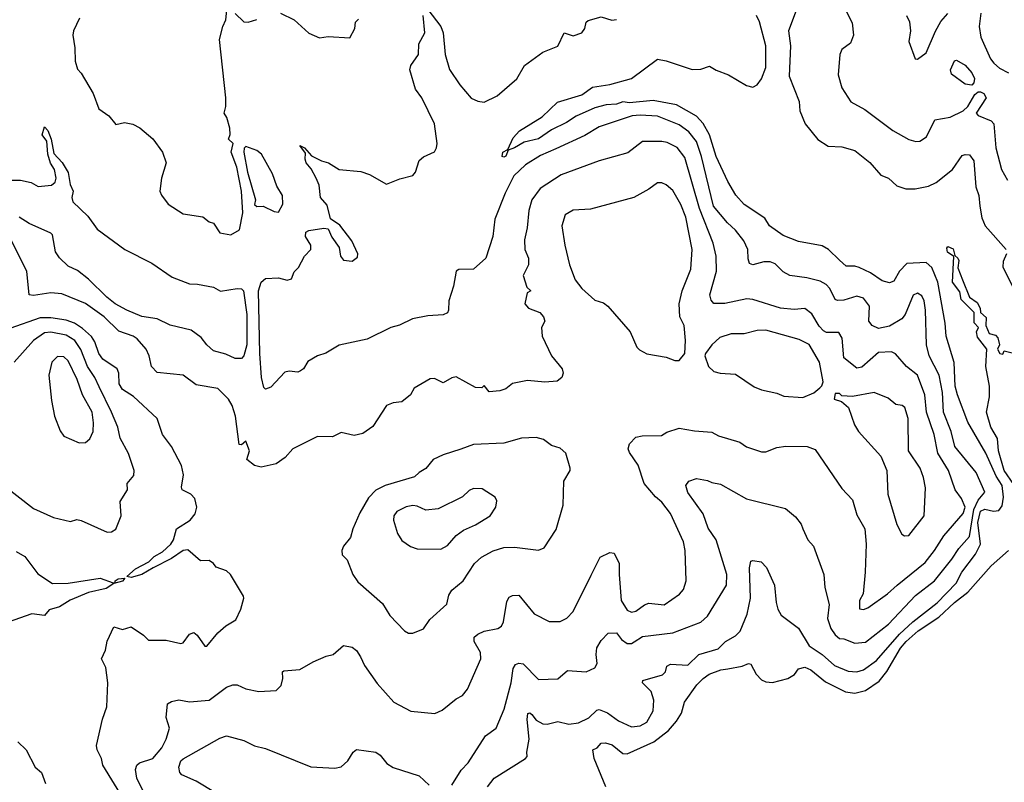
# Model space of a CAD drawing. Extents: x 1268547 to 1425625, y 515768 to 616754.
# Tile 322 of 507: x 1350531 to 1355075, y 570405 to 573926. Entities that reach past the tile are written whole.
import ezdxf

# ---------------------------------------------------------------- set-up
doc = ezdxf.new("R2010")
doc.units = 0

msp = doc.modelspace()

# ---------------------------------------------------------------- linework, layer by layer
at = {"layer": '0CON10XD'}
for points in [[(1350807.1, 573932.9), (1350780, 573875), (1350776.5, 573855), (1350786.3, 573796.3), (1350786.9, 573735), (1350798, 573698), (1350815, 573680), (1350870, 573585), (1350896, 573515), (1350942.9, 573482.9), (1350975, 573442.5), (1351015, 573451.2), (1351053.9, 573443.9), (1351085, 573426.7), (1351145, 573376.7), (1351190, 573315), (1351206.7, 573265), (1351186, 573195), (1351178, 573135), (1351185, 573116.7), (1351216.7, 573075), (1351285, 573030), (1351376.1, 573016.1), (1351405, 572993.3), (1351425, 572987.5), (1351455, 572942.5), (1351505, 572933.3), (1351545, 572956.2), (1351561.2, 573035), (1351554.8, 573134.8), (1351532.9, 573245), (1351507.1, 573315), (1351516, 573355), (1351494.3, 573375), (1351503.1, 573396.9), (1351500.9, 573425), (1351486.9, 573475), (1351474.5, 573495), (1351482.5, 573525), (1351483.2, 573565), (1351453.5, 573835), (1351468.6, 573895), (1351482.2, 573925), (1351489.3, 573985)], [(1351526.4, 573955), (1351565, 573916.9), (1351585, 573914.4), (1351625, 573926.5)], [(1351735, 573956.7), (1351797.5, 573925), (1351865, 573864.2), (1351915, 573842), (1351955, 573848.1), (1352055, 573841.8), (1352078.2, 573885), (1352081.4, 573915), (1352095, 573928.8)], [(1352415, 573973.8), (1352475, 573894.4), (1352485.9, 573865), (1352495.5, 573765), (1352515.5, 573695.5), (1352562.5, 573625), (1352614.1, 573564.1), (1352645, 573549.5), (1352674.3, 573545.7), (1352735, 573574.4), (1352825, 573652.9), (1352860.6, 573715), (1352945, 573776.9), (1353015, 573804.2), (1353044.5, 573865.5), (1353085, 573851.8), (1353125.7, 573865), (1353140, 573885), (1353145.7, 573914.3), (1353155, 573922), (1353215, 573940), (1353264.2, 573924.2), (1353285, 573927.5)], [(1354115, 573968.8), (1354079.6, 573875), (1354089.1, 573805), (1354082.5, 573665), (1354128.4, 573548.4), (1354132.2, 573505), (1354156.5, 573445), (1354215, 573372.5), (1354262, 573342), (1354325, 573339.2), (1354385, 573321.9), (1354455, 573266.7), (1354505, 573208.1), (1354540, 573195), (1354578.9, 573158.9), (1354620, 573145), (1354664.5, 573145.5), (1354725, 573157.8), (1354761.2, 573175), (1354835.9, 573234.1), (1354881.4, 573298.6), (1354895, 573304.4), (1354915, 573302.5), (1354934.4, 573275), (1354943.1, 573155), (1354957.1, 573115), (1354961.8, 573065), (1354971.1, 573011.1), (1354987.1, 572975), (1355083.1, 572865)], [(1354340.6, 573975), (1354372.4, 573912.4), (1354380, 573855), (1354365, 573818), (1354325, 573788), (1354315.6, 573765), (1354307.9, 573672.1), (1354325, 573612), (1354366.5, 573546.5), (1354431.3, 573511.3), (1354560, 573415), (1354635, 573373.3), (1354666.8, 573363.2), (1354685.4, 573364.6), (1354715.7, 573385), (1354755, 573464.4), (1354825, 573475.5), (1354885.6, 573505), (1354906.7, 573525), (1354938.9, 573581.1), (1354955, 573593.1), (1354965, 573593.1), (1354981.2, 573585), (1354992, 573565), (1354945.8, 573495), (1354954.6, 573484.6), (1355015, 573460), (1355027.1, 573445), (1355036.7, 573335), (1355062.7, 573235), (1355090.3, 573185)], [(1354624.3, 573945), (1354637, 573917), (1354642.9, 573875), (1354634, 573825), (1354663.3, 573745), (1354675, 573743.8), (1354715, 573772.5), (1354757.2, 573872.8), (1354782.6, 573917.4), (1354815, 573954.5)], [(1354966.5, 573956.5), (1354959.4, 573895), (1354966.4, 573845), (1355012.2, 573745), (1355026.9, 573725), (1355052.3, 573702.3), (1355095, 573681.4)], [(1352525, 570392.5), (1352568.7, 570461.3), (1352601.5, 570495), (1352680.7, 570619.3), (1352730, 570655), (1352767.3, 570742.7), (1352799.7, 570865), (1352808.7, 570931.3), (1352820, 570950), (1352835, 570955.5), (1352855, 570953.1), (1352925, 570879.4), (1353015, 570882.5), (1353058.7, 570921.3), (1353145, 570915.8), (1353185, 570933.8), (1353196.4, 570953.6), (1353191.1, 570995), (1353194.3, 571025.7), (1353215, 571060), (1353246.4, 571093.6), (1353285, 571095.8), (1353308.1, 571065), (1353335, 571045.6), (1353355, 571046.5), (1353366.3, 571053.7), (1353405, 571078), (1353545, 571096.2), (1353675, 571144.5), (1353705, 571172.5), (1353792.7, 571315), (1353794.5, 571365), (1353744.7, 571524.7), (1353709.2, 571579.2), (1353685, 571644.5), (1353615, 571743.8), (1353606, 571775), (1353618.8, 571795), (1353655, 571807.3), (1353705, 571798.8), (1353725, 571788.8), (1353765, 571781.9), (1353885, 571714.5), (1354065, 571670), (1354111.1, 571631.1), (1354137, 571597), (1354145.5, 571575.5), (1354168.6, 571525), (1354195.4, 571495.4), (1354241.9, 571365), (1354247.1, 571305), (1354266.5, 571226.5), (1354258.5, 571161.5), (1354275, 571115.7), (1354295, 571085.7), (1354315, 571069.2), (1354335, 571068.5), (1354385, 571047.1), (1354435, 571051.7), (1354541.2, 571135), (1354665, 571268.5), (1354753.3, 571335), (1354833.1, 571435), (1354865.3, 571485), (1354915, 571539.7), (1354934.6, 571665.4), (1354955, 571707.8), (1354986.1, 571745), (1354945.5, 571835.5), (1354847.6, 571955), (1354830.3, 572025), (1354794.8, 572115), (1354789.3, 572205), (1354774.2, 572285), (1354728.9, 572375), (1354715.7, 572425), (1354711.1, 572585), (1354705, 572628.8), (1354695, 572651.4), (1354675, 572664.3), (1354655, 572654.2), (1354617.3, 572565), (1354601.8, 572545), (1354545, 572511.4), (1354495, 572500), (1354465.7, 572514.3), (1354450, 572535), (1354453.8, 572603.8), (1354425, 572640), (1354395, 572649.1), (1354335, 572631.3), (1354305, 572629.5), (1354294.4, 572635), (1354269.6, 572685), (1354253.2, 572703.2), (1354225, 572718.5), (1354164.1, 572734.1), (1354085, 572745.5), (1354055, 572762.2), (1354018.3, 572798.3), (1353995, 572808.9), (1353965, 572808.1), (1353915, 572794.1), (1353899.9, 572799.9), (1353892.6, 572822.6), (1353891.1, 572865), (1353873.1, 572905), (1353835.4, 572955), (1353797.8, 572987.8), (1353733.5, 573065), (1353677.4, 573295), (1353654, 573364), (1353619.2, 573409.2), (1353575, 573440.5), (1353475, 573480.3), (1353395, 573485.7), (1353358, 573482), (1353205, 573431.8), (1353138.6, 573391.4), (1353005, 573329.5), (1352935, 573298.8), (1352865, 573255.7), (1352811.1, 573205), (1352771.1, 573125), (1352724.2, 573005), (1352714.1, 572925), (1352682.9, 572825), (1352625, 572774.6), (1352557.5, 572772.5), (1352545, 572765.6), (1352533.5, 572696.5), (1352511.4, 572628.6), (1352510.8, 572585), (1352505, 572572.2), (1352485, 572562.9), (1352415, 572558.9), (1352343.3, 572545), (1352283.7, 572516.3), (1352244.7, 572505.3), (1352135, 572450.8), (1352005, 572423.3), (1351943.6, 572386.4), (1351906.1, 572373.9), (1351861.2, 572348.8), (1351841.2, 572315), (1351826.7, 572305), (1351815, 572299.2), (1351775, 572303.1), (1351755, 572298.6), (1351690.5, 572229.5), (1351665, 572220), (1351658.6, 572228.6), (1351647.1, 572275), (1351639.5, 572385), (1351634, 572675), (1351645, 572714), (1351665, 572732), (1351725, 572733.8), (1351765, 572724.2), (1351785, 572730), (1351797.9, 572762.1), (1351818, 572782), (1351845, 572834), (1351875.5, 572864.5), (1351875.6, 572885.6), (1351850, 572925), (1351852.5, 572945), (1351865, 572953.3), (1351935, 572963.8), (1351955, 572960), (1351971.7, 572921.7), (1352006.2, 572875), (1352011.2, 572835), (1352025, 572816.7), (1352065, 572812), (1352089.5, 572830.5), (1352091.2, 572845), (1352063.8, 572905), (1352008.3, 572978.3), (1351965, 573007.5), (1351949.5, 573069.5), (1351919.2, 573105), (1351912.7, 573162.7), (1351900, 573195), (1351877, 573237), (1351853.3, 573265), (1351848, 573282), (1351850, 573310), (1351824.3, 573345.7), (1351846.2, 573335), (1351877.7, 573297.7), (1351924.1, 573274.1), (1351956.7, 573265), (1352005, 573233.8), (1352105, 573225.8), (1352145, 573210.8), (1352223.3, 573166.7), (1352285, 573191.2), (1352345, 573206.7), (1352357.3, 573222.7), (1352375, 573275.6), (1352395, 573293.3), (1352445, 573316), (1352455.5, 573334.5), (1352458.1, 573355), (1352445.4, 573445), (1352386.7, 573565), (1352358.2, 573605), (1352331.1, 573695), (1352335.7, 573715), (1352371.9, 573765), (1352373.5, 573815), (1352400.9, 573865), (1352393.9, 573945)], [(1354022.5, 571235), (1354029.6, 571205), (1354045, 571177.5), (1354125, 571116.7), (1354175, 571035.4), (1354235.2, 570995.2), (1354291.2, 570945), (1354355, 570918.8), (1354395, 570915.9), (1354425, 570924.2), (1354485, 570968.1), (1354591, 571089), (1354653.3, 571146.7), (1354765, 571233.8), (1354853.5, 571325), (1354878.9, 571375), (1354941.9, 571458.1), (1354965.2, 571505), (1354952.3, 571605), (1354965, 571657.3), (1354985, 571666.5), (1355025, 571656.5), (1355049.3, 571660.7), (1355065, 571682.2), (1355071.9, 571721.9), (1355066, 571775), (1355038.2, 571818.2), (1354990, 571925), (1354907.3, 572067.3), (1354858.5, 572195), (1354848.8, 572235), (1354843.3, 572343.3), (1354806.8, 572465), (1354802.2, 572525), (1354768, 572715), (1354741.4, 572781.4), (1354715, 572804.7), (1354625, 572800.6), (1354590.8, 572765), (1354565, 572718.5), (1354545, 572711.1), (1354511.1, 572721.1), (1354458.2, 572758.2), (1354405, 572781.8), (1354385, 572788.2), (1354345, 572787.9), (1354315, 572816.6), (1354264.2, 572865), (1354235, 572881.7), (1354125, 572901.6), (1354055, 572930), (1353991.9, 572975), (1353970.5, 573010.5), (1353875, 573072.9), (1353836.6, 573116.6), (1353798.6, 573178.6), (1353744.9, 573295), (1353714.5, 573394.4), (1353685, 573446.6), (1353655, 573480.7), (1353562.8, 573532.8), (1353455, 573553.4), (1353345, 573543), (1353315, 573547.5), (1353285, 573535.5), (1353237.5, 573532.5), (1353185, 573519.8), (1353099.8, 573480.2), (1353055, 573452.1), (1352985, 573418.2), (1352925, 573375.8), (1352859.8, 573360.2), (1352815, 573334), (1352785.7, 573324.3), (1352775, 573295.8), (1352765, 573291.1), (1352758, 573295), (1352760.6, 573315), (1352783.3, 573326.7), (1352808.8, 573381.2), (1352837.3, 573412.7), (1352942.2, 573477.8), (1353012.5, 573545), (1353125, 573578.6), (1353174.6, 573615.4), (1353255, 573627.7), (1353355, 573654.5), (1353475, 573744.3), (1353515, 573736.5), (1353635, 573695.5), (1353675, 573698.5), (1353715, 573711.5), (1353745, 573692.7), (1353802.1, 573672.1), (1353885, 573621.8), (1353915, 573614.8), (1353935, 573624.7), (1353955, 573653.1), (1353975.2, 573705), (1353975.2, 573805), (1353945.6, 573915.6), (1353932.1, 573945)], [(1354925, 573624.5), (1354895, 573628.1), (1354830.9, 573675), (1354827.5, 573695), (1354845, 573736.2), (1354855, 573738.8), (1354895, 573716.7), (1354925, 573680.6), (1354937.7, 573655), (1354934.7, 573635.3), (1354925, 573624.5)], [(1350450, 573185), (1350535, 573186), (1350583.9, 573173.9), (1350616.4, 573156.4), (1350678.3, 573161.7), (1350695, 573176.2), (1350698.9, 573195), (1350692.5, 573235), (1350673.2, 573263.2), (1350660.6, 573305), (1350655.8, 573365), (1350635.5, 573395), (1350645, 573431.2), (1350661.5, 573415), (1350676.7, 573375), (1350688.1, 573308.1), (1350727.3, 573267.3), (1350755, 573220), (1350764, 573166), (1350777.7, 573135), (1350771.9, 573105), (1350777.1, 573085), (1350845, 573018.6), (1350889.5, 572959.5), (1351015.8, 572865), (1351141.5, 572801.5), (1351235, 572738.2), (1351315, 572706.1), (1351352.5, 572705), (1351425, 572691.9), (1351457.9, 572672.1), (1351535, 572685.5), (1351555, 572683.1), (1351564.6, 572674.6), (1351579.6, 572565), (1351579.3, 572425), (1351566.4, 572373.6), (1351555, 572361.4)], [(1351100.5, 570365), (1351072.2, 570425), (1351066.4, 570465), (1351071.1, 570485), (1351084.1, 570495.9), (1351145.3, 570515), (1351187.6, 570565), (1351207.3, 570605), (1351222.5, 570655), (1351207.3, 570705), (1351213, 570767), (1351231.3, 570778.7), (1351265, 570785.6), (1351315, 570776.9), (1351405, 570784.5), (1351485.9, 570844.1), (1351515.5, 570855.5), (1351535, 570855.5), (1351575, 570836.9), (1351635, 570824.2), (1351715, 570830), (1351737.7, 570852.3), (1351745.7, 570884.3), (1351744.2, 570915), (1351750, 570920), (1351824.3, 570925.7), (1351885, 570962), (1351945, 570988), (1351977.5, 570995), (1352025, 571037.5), (1352065, 571028.8), (1352085, 571013.8), (1352104.2, 570985), (1352122.9, 570945), (1352181.7, 570861.7), (1352258, 570775), (1352335.8, 570734.2), (1352446.4, 570723.6), (1352481.1, 570738.9), (1352545, 570791.4), (1352574.5, 570805.5), (1352597.8, 570835), (1352659.6, 570975), (1352657.9, 571005), (1352628.1, 571055), (1352628.6, 571075), (1352645, 571090), (1352675, 571103.3), (1352737.5, 571115), (1352755, 571126.7), (1352763.5, 571146.5), (1352779.2, 571240.8), (1352789.8, 571260.2), (1352805, 571268.1), (1352835, 571269.2), (1352905, 571183.1), (1352975, 571148.1), (1353025, 571148.1), (1353056.3, 571163.7), (1353085, 571194), (1353168.9, 571361.1), (1353210, 571445), (1353255, 571465.7), (1353275, 571464), (1353298.4, 571415), (1353297.1, 571365), (1353307.6, 571245), (1353335, 571200.8), (1353355, 571190.8), (1353375, 571195.3), (1353414.8, 571225.2), (1353435, 571232), (1353505, 571224.4), (1353576.7, 571273.3), (1353595.4, 571295), (1353606.7, 571335), (1353602.8, 571475), (1353594.1, 571515), (1353535, 571647.1), (1353495, 571699.2), (1353465, 571722.9), (1353412.5, 571785), (1353385, 571870), (1353345, 571928), (1353339.4, 571945), (1353345, 571968), (1353375, 571998.6), (1353404.5, 572005.5), (1353493, 572007), (1353517.7, 572022.3), (1353575, 572040), (1353645, 572027.8), (1353725, 572022.5), (1353755.6, 572005.6), (1353855, 571975.6), (1353885, 571954.4), (1353955, 571930.5), (1353975, 571930.9), (1354025, 571950.4), (1354067.6, 571957.6), (1354165.6, 571955.6), (1354202.1, 571942.1), (1354325, 571762), (1354375, 571710), (1354395, 571640), (1354431.1, 571575), (1354438.2, 571505), (1354433.1, 571375), (1354424.3, 571275.7), (1354407.5, 571245), (1354406.7, 571206.7), (1354425, 571202.9), (1354445, 571210.6), (1354536.7, 571275), (1354580.4, 571315), (1354709.6, 571420.4), (1354753.1, 571475), (1354796.2, 571543.9), (1354885, 571646.9), (1354894.5, 571675), (1354878.2, 571715), (1354847.7, 571755), (1354817.1, 571845), (1354767.8, 571925), (1354751.1, 572011.1), (1354715.5, 572115), (1354708.3, 572195), (1354675, 572284.5), (1354623.6, 572325), (1354573.1, 572383.1), (1354555, 572392.2), (1354495, 572389.6), (1354418, 572322), (1354395, 572317.8), (1354334.1, 572365), (1354326.6, 572456.6), (1354311.4, 572481.4), (1354255, 572482.8), (1354240.1, 572490.1), (1354221, 572511), (1354187.5, 572567.5), (1354155, 572593.4), (1354105, 572588.9), (1354042.5, 572595), (1353914.6, 572634.6), (1353887.4, 572637.4), (1353785, 572615.3), (1353735, 572615.6), (1353721.9, 572631.9), (1353716.1, 572656.1), (1353747.5, 572765), (1353746.2, 572835), (1353731.6, 572895), (1353668.7, 573055), (1353600.3, 573290.3), (1353565, 573335.4), (1353519.1, 573359.1), (1353495, 573364.1), (1353405, 573363.6), (1353338, 573312), (1353205.3, 573274.7), (1353029.5, 573210.5), (1352932.7, 573147.3), (1352894.6, 573095), (1352880.4, 573045), (1352872.7, 572965), (1352860.2, 572909.8), (1352862.9, 572865), (1352878.9, 572825), (1352880, 572795), (1352854, 572745), (1352872, 572692), (1352890, 572675), (1352872.5, 572665), (1352862.5, 572615), (1352878.8, 572595), (1352931.2, 572575), (1352948, 572555), (1352954, 572535), (1352940, 572505), (1352942, 572465), (1352984.8, 572374.8), (1353034, 572315), (1353040, 572295), (1353033.3, 572275), (1353012.3, 572257.7), (1352955, 572252.5), (1352875, 572260), (1352805, 572247.1), (1352775, 572222.5), (1352747.7, 572212.3), (1352698.3, 572208.3), (1352675, 572237.5), (1352663.3, 572226.7), (1352635, 572227.5), (1352545, 572277.8), (1352525, 572272.9), (1352485, 572249.2), (1352445, 572269.4), (1352425, 572268.1), (1352351.2, 572225), (1352335.4, 572194.6), (1352295, 572162.5), (1352255, 572156.9), (1352224, 572145), (1352161.3, 572048.7), (1352115, 572016.2), (1352075, 572005.8), (1352015, 572020), (1351975, 572000.8), (1351905, 572002.5), (1351792.5, 571945), (1351755.8, 571905), (1351715, 571875.5), (1351645, 571859.6), (1351615, 571867.5), (1351579.2, 571895), (1351591.2, 571935), (1351575, 571980), (1351555, 571964), (1351544.4, 571965), (1351526.7, 572095), (1351512.2, 572145), (1351494.6, 572174.6), (1351445, 572223.1), (1351345, 572240), (1351285, 572285.7), (1351165, 572297.8), (1351139.1, 572325), (1351128.2, 572375), (1351114.7, 572404.7), (1351072.8, 572452.8), (1351055, 572465.6), (1350988.1, 572488.1), (1350920.8, 572555), (1350835, 572615.8), (1350725, 572661.3), (1350675, 572665.9), (1350595, 572653.3), (1350575.6, 572655.6), (1350564.6, 572765), (1350480.6, 572930.6)], [(1351725, 573037.5), (1351745.4, 573074.6), (1351744.4, 573115), (1351718.1, 573158.1), (1351698.2, 573215), (1351647.1, 573305), (1351625, 573322.9), (1351575, 573341.2), (1351567.5, 573332.5), (1351565.7, 573314.3), (1351581.8, 573221.8), (1351618.9, 573095), (1351615, 573072.5), (1351625, 573063.6), (1351655, 573065.7), (1351705, 573040), (1351725, 573037.5)], [(1353575, 572352.5), (1353601.2, 572385), (1353604.2, 572445), (1353598, 572515), (1353577.5, 572555), (1353574, 572615), (1353587.8, 572675), (1353628.6, 572775), (1353634.2, 572865), (1353605.3, 573015), (1353582.6, 573072.6), (1353545, 573137.1), (1353515, 573164.4), (1353495, 573173.3), (1353475, 573172.5), (1353435, 573143.1), (1353365, 573105.6), (1353165, 573051.9), (1353085, 573047.5), (1353048.6, 573025), (1353033.6, 572975), (1353047.5, 572885), (1353068.5, 572795), (1353094.6, 572725), (1353124.8, 572684.8), (1353185, 572631.2), (1353225, 572618.6), (1353245, 572603.8), (1353349.2, 572485), (1353380, 572415), (1353391.7, 572401.7), (1353425, 572383.3), (1353515, 572368.8), (1353555, 572352.5), (1353575, 572352.5)], [(1351555, 572361.4), (1351525, 572361.4), (1351482, 572382), (1351425, 572397.5), (1351395, 572424.5), (1351369.3, 572459.3), (1351322.1, 572492.1), (1351225, 572516.1), (1351165.5, 572545.5), (1351095, 572556.6), (1351025.5, 572585), (1350971.5, 572615), (1350932.8, 572645), (1350848.9, 572728.9), (1350797.9, 572767.9), (1350755, 572788.8), (1350715, 572826.7), (1350696.7, 572855), (1350682.3, 572932.3), (1350675, 572941.2), (1350575, 572985.5), (1350528.1, 573015)], [(1355119.8, 571779.8), (1355075, 571844.4), (1355047.9, 571935), (1355043.3, 571993.3), (1355013.8, 572045), (1354993.3, 572115), (1355007.5, 572185), (1355006.7, 572235), (1354990, 572325), (1354994.5, 572405), (1354950.8, 572460.8), (1354947.2, 572485), (1354956.5, 572505), (1354936.6, 572526.6), (1354935.7, 572575), (1354876.8, 572635), (1354869.6, 572669.6), (1354836.3, 572715), (1354842.6, 572832.6), (1354813.2, 572853.2), (1354809.3, 572870.7), (1354815, 572878.5), (1354838.6, 572868.6), (1354847.6, 572837.6), (1354861.2, 572825), (1354865.3, 572815), (1354860.5, 572780.5), (1354882.2, 572725), (1354915, 572645.8), (1354950.2, 572620.2), (1354963.3, 572595), (1354965.7, 572575), (1354990.8, 572550.8), (1354990, 572515), (1355005, 572477.5), (1355035, 572470), (1355045, 572456.7), (1355053.3, 572425), (1355044.4, 572405), (1355054.5, 572385), (1355068.3, 572381.7), (1355075, 572397.5), (1355155, 572377.8)], [(1355085.7, 572845), (1355069.8, 572810.2), (1355069.1, 572785), (1355115, 572690.8)], [(1351035, 570288.4), (1350915.5, 570485), (1350909.1, 570515), (1350888.5, 570555), (1350886.2, 570575), (1350912.8, 570697.2), (1350933.4, 570753.4), (1350937.8, 570865), (1350928.1, 570935), (1350909.5, 570975), (1350927.8, 571015), (1350935, 571057.5), (1350965, 571123.3), (1351005, 571111.2), (1351045, 571123.8), (1351103.3, 571085), (1351125, 571061.2), (1351207.7, 571062.3), (1351275, 571045.8), (1351285, 571048.8), (1351315, 571090), (1351335, 571096.4), (1351350, 571085), (1351385, 571034.3), (1351395, 571034), (1351445.8, 571095), (1351482.7, 571127.3), (1351528, 571155), (1351552, 571205), (1351566.2, 571255), (1351564, 571265), (1351504, 571365), (1351485, 571382), (1351438.6, 571398.6), (1351425, 571416.2), (1351405, 571428.8), (1351365, 571427.5), (1351307.9, 571477.9), (1351285, 571476.2), (1351231.6, 571438.4), (1351146.9, 571395), (1351095, 571364.8), (1351045, 571351.7), (1351026, 571355), (1351065, 571390.2), (1351126.9, 571423.1), (1351152.2, 571447.8), (1351190.8, 571469.2), (1351229, 571505), (1351241, 571525), (1351254.6, 571575.4), (1351317.3, 571615), (1351340.5, 571645), (1351348.5, 571675), (1351340, 571715), (1351320.6, 571735), (1351281.4, 571755), (1351278.3, 571768.3), (1351286.9, 571825), (1351277.4, 571867.4), (1351231.4, 571955), (1351190.4, 572010.4), (1351165.3, 572085.3), (1351056.2, 572186.2), (1351005, 572219.1), (1350990.7, 572245), (1350988.2, 572295), (1350981.1, 572315), (1350915, 572358.2), (1350895.8, 572385), (1350878.4, 572438.4), (1350863, 572463), (1350821.1, 572501.1), (1350784.6, 572524.6), (1350745, 572538.4), (1350675, 572550.2), (1350625, 572550.2), (1350485, 572500.9)], [(1350455, 571778), (1350595, 571670), (1350687.4, 571627.4), (1350765, 571610), (1350795, 571618), (1350815, 571614.3), (1350935, 571560), (1350955, 571561.4), (1350975.4, 571574.6), (1350999.4, 571635), (1350995, 571702.5), (1351028, 571755), (1351026.7, 571785), (1351057.6, 571822.4), (1351059.5, 571845), (1351033.4, 571923.4), (1350994.8, 571994.8), (1350983.4, 572045), (1350954.8, 572114.8), (1350898.5, 572231.5), (1350878.5, 572275), (1350844.5, 572325), (1350813.4, 572403.4), (1350785, 572445.2), (1350745, 572469.7), (1350675, 572483.5), (1350645, 572480.4), (1350594.2, 572445), (1350505.4, 572345)], [(1354145, 572182), (1354195.8, 572204.2), (1354224, 572226), (1354233.8, 572236.2), (1354238.8, 572255), (1354223.1, 572345), (1354175, 572426), (1354129.1, 572449.1), (1353975, 572493.1), (1353935, 572491.3), (1353875, 572475.4), (1353814.6, 572475.4), (1353761.7, 572458.3), (1353724.7, 572425.3), (1353696.2, 572385), (1353692.5, 572375), (1353709.4, 572325), (1353735, 572301.8), (1353763.9, 572293.9), (1353835, 572289.1), (1353921.4, 572231.4), (1353955, 572217.8), (1354025, 572202), (1354057.9, 572187.9), (1354145, 572182)], [(1350805, 571972.2), (1350835, 571974.3), (1350855, 571990.8), (1350869.6, 572025), (1350872.2, 572065), (1350865.8, 572115), (1350821.8, 572195), (1350796.8, 572265), (1350755, 572351.1), (1350735, 572369.5), (1350705, 572370.5), (1350680, 572345), (1350665.6, 572285), (1350677.6, 572167.6), (1350692, 572095), (1350718.3, 572028.3), (1350735, 572004.2), (1350805, 571972.2)], [(1354615, 571543.3), (1354635, 571544.4), (1354706.1, 571635), (1354711.3, 571765), (1354702.8, 571812.8), (1354686.2, 571855), (1354633.2, 571935), (1354630.8, 572085), (1354615.7, 572135.7), (1354604.3, 572144.3), (1354575, 572149.4), (1354539.5, 572179.5), (1354475, 572204.4), (1354375, 572186.2), (1354325, 572190), (1354315, 572200), (1354295, 572200), (1354290, 572175), (1354323.6, 572163.6), (1354355.8, 572135.8), (1354384.4, 572055), (1354402.9, 572025), (1354505, 571910.8), (1354532.5, 571845), (1354537.3, 571735), (1354578.8, 571595), (1354601.7, 571551.7), (1354615, 571543.3)], [(1352345, 571093.8), (1352395, 571113.3), (1352423.4, 571156.6), (1352501.9, 571228.1), (1352511.3, 571268.7), (1352525, 571292), (1352577.5, 571335), (1352629.5, 571415), (1352663.1, 571445), (1352716.4, 571473.6), (1352765, 571489.5), (1352815, 571491.3), (1352925, 571477.5), (1352952.4, 571487.6), (1353007.8, 571572.2), (1353038.6, 571685), (1353042.9, 571795), (1353071.2, 571845), (1353071.2, 571855), (1353052, 571925), (1353025, 571948.8), (1352985, 571960), (1352948.3, 571988.3), (1352915, 571996.9), (1352846.5, 571993.5), (1352765, 571970.8), (1352625, 571964.5), (1352566.9, 571943.1), (1352485, 571917.3), (1352438.8, 571895), (1352405.7, 571854.3), (1352375, 571836.2), (1352353.8, 571815), (1352218, 571775), (1352175, 571753.5), (1352141.5, 571718.5), (1352101.2, 571648.8), (1352068, 571575), (1352057.5, 571535), (1352025.7, 571495), (1352018.1, 571475), (1352020, 571455), (1352042.1, 571432.1), (1352068.6, 571365), (1352091.2, 571331.2), (1352205, 571231.2), (1352240, 571175), (1352306.7, 571105), (1352325, 571094), (1352345, 571093.8)], [(1352475, 571481.5), (1352505, 571498.1), (1352545.9, 571544.1), (1352579.8, 571570.2), (1352635, 571594.4), (1352702.5, 571635), (1352728.8, 571675), (1352733.3, 571705), (1352725, 571722.5), (1352665, 571760), (1352625, 571761.4), (1352605, 571752), (1352575, 571722.9), (1352462.7, 571667.3), (1352405, 571661.1), (1352365, 571680.9), (1352345, 571682.9), (1352315, 571676.9), (1352271.9, 571655), (1352258.1, 571635), (1352256.9, 571615), (1352274.5, 571554.5), (1352295, 571522), (1352334.3, 571494.3), (1352365, 571483.1), (1352475, 571481.5)], [(1350515, 571471.5), (1350555, 571448.5), (1350615, 571368.5), (1350682.7, 571322.7), (1350755, 571324.8), (1350902.2, 571347.8), (1350963.3, 571326.7), (1350972.5, 571327.5), (1350972.2, 571335), (1350985.6, 571345), (1351017.1, 571347.1), (1351005, 571334.1), (1350966.4, 571323.6), (1350929.7, 571300.2), (1350848.8, 571281.2), (1350763.8, 571246.2), (1350715, 571215.5), (1350667.8, 571202.3), (1350645, 571175.3), (1350587.2, 571182.8), (1350477.5, 571145)], [(1353235.8, 570385), (1353182.9, 570515), (1353176.7, 570555), (1353196.2, 570565), (1353215, 570586), (1353235, 570587.5), (1353265, 570578.9), (1353315, 570538.2), (1353335, 570537.6), (1353458.2, 570591.8), (1353525.8, 570644.2), (1353561.7, 570688.3), (1353585.5, 570725), (1353599.4, 570775), (1353656.5, 570855), (1353685.5, 570885), (1353712.5, 570905), (1353766.7, 570925), (1353798.9, 570928.9), (1353865, 570941.4), (1353895, 570954.4), (1353905, 570950.6), (1353930, 570905), (1353955, 570879.2), (1353975, 570868.8), (1354005, 570866.5), (1354075.7, 570884.3), (1354107.3, 570902.7), (1354125, 570929.6), (1354155, 570937.5), (1354182.5, 570925), (1354249.6, 570869.6), (1354343, 570823), (1354385, 570816.6), (1354435, 570828.9), (1354498.2, 570871.8), (1354532.5, 570917.5), (1354595.7, 571025), (1354622, 571055), (1354678.2, 571105), (1354772.8, 571167.2), (1354845, 571235.3), (1354906.9, 571283.1), (1355014.7, 571405), (1355094.6, 571475)], [(1352690, 570385), (1352721.4, 570425), (1352866.2, 570515), (1352872.5, 570525), (1352871.1, 570545), (1352883.2, 570605), (1352872.7, 570695), (1352876.4, 570723.6), (1352885, 570725.6), (1352895, 570718.6), (1352915, 570692.1), (1352945, 570674.8), (1352965.9, 570674.1), (1353015, 570686.4), (1353065, 570674.1), (1353109.7, 570679.7), (1353157.3, 570702.7), (1353195, 570739.1), (1353205, 570742.1), (1353244.2, 570725.8), (1353295, 570689.6), (1353355, 570661.2), (1353395, 570665.5), (1353425, 570683.3), (1353454.1, 570735.9), (1353457.4, 570785), (1353445.3, 570825), (1353405.6, 570865), (1353407.1, 570875), (1353498.5, 570901.5), (1353511.4, 570915), (1353518.3, 570941.7), (1353535, 570951.5), (1353615, 570946.2), (1353665.2, 570994.8), (1353755, 571021.1), (1353787.8, 571055), (1353835, 571081.2), (1353856.6, 571103.4), (1353888.2, 571181.8), (1353903.5, 571255), (1353900, 571395), (1353905, 571426.7), (1353915, 571430), (1353953, 571423), (1353977.4, 571397.4), (1354015.4, 571315.4), (1354022.5, 571235)], [(1350522.8, 570592.8), (1350561.1, 570555), (1350603.1, 570475), (1350631.2, 570451.2), (1350650.4, 570400.4)], [(1351435, 570356.7), (1351345, 570411.1), (1351279.3, 570439.3), (1351270.3, 570450.3), (1351265.6, 570475), (1351275, 570504), (1351285, 570513.3), (1351455, 570608.8), (1351485, 570619.2), (1351565, 570598.6), (1351615, 570573.1), (1351665, 570561.9), (1351875, 570477.1), (1351985, 570470), (1352015, 570477.5), (1352045.7, 570505), (1352070, 570545), (1352085, 570557.5), (1352175, 570544), (1352195, 570530), (1352225, 570492.9), (1352254.5, 570474.5), (1352375, 570435.6), (1352421.7, 570391.7)]]:
    msp.add_lwpolyline(points, dxfattribs=at)

doc.saveas('drawing.dxf')
